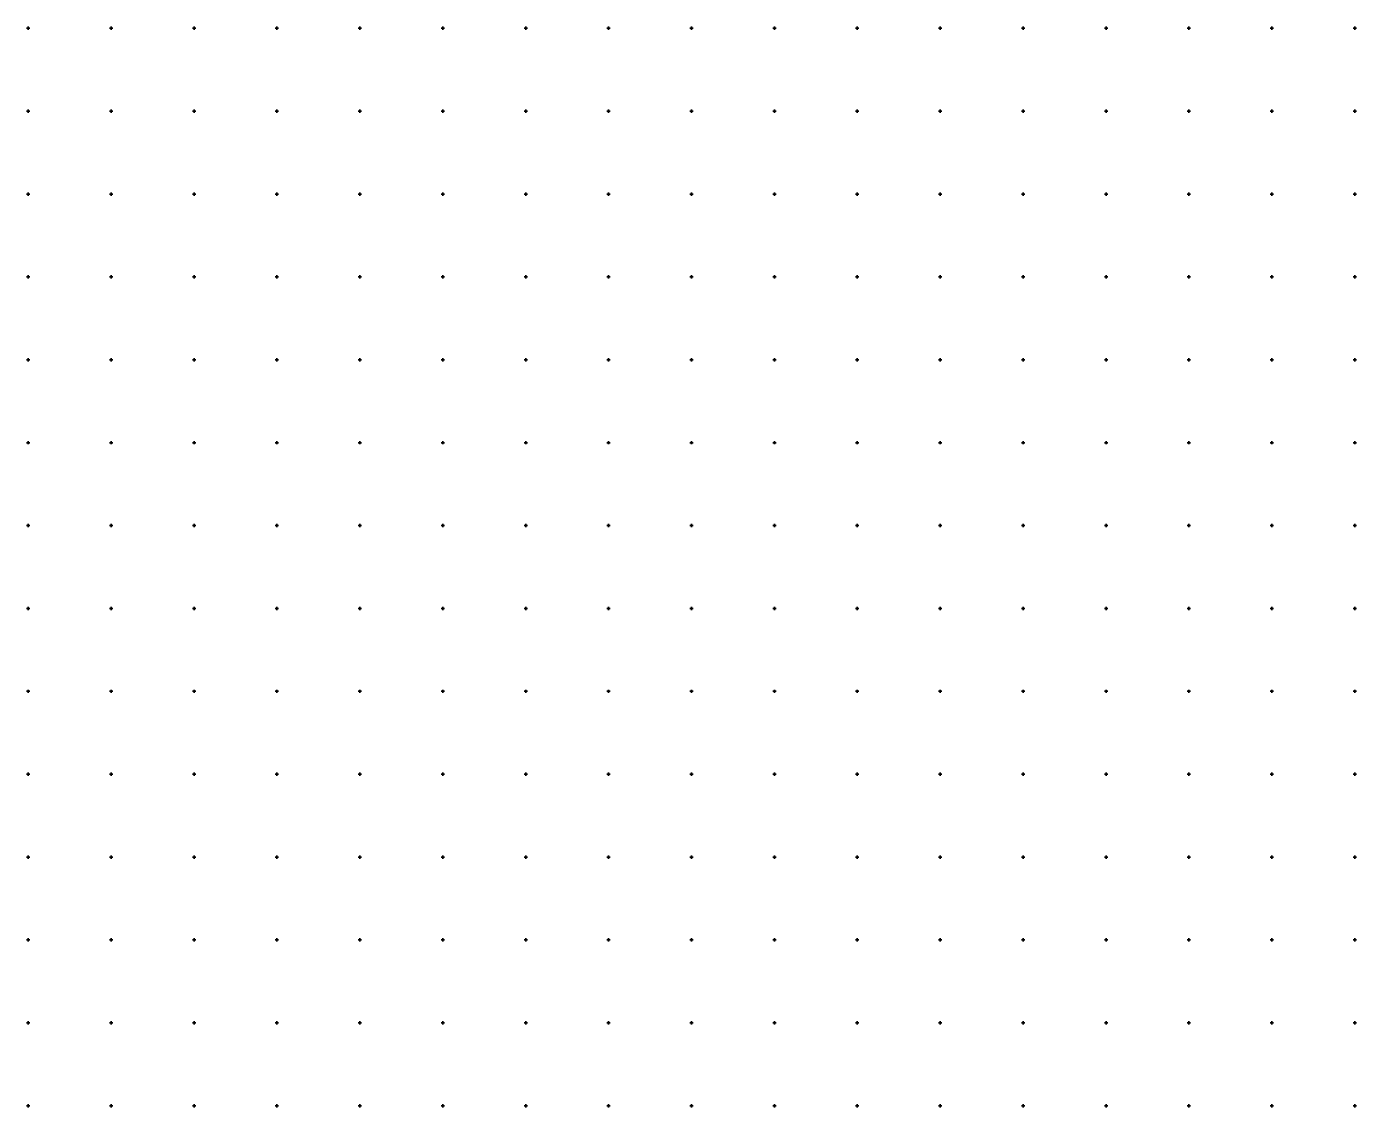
# Model space of a CAD drawing. Extents: x -711081 to -709338, y -1025122 to -1024092.
# Drawn here: x -709850.5 to -709449.5, y -1025100.5 to -1024774.5 of the extents above; entities that cross this region are included whole.
import ezdxf

# ---------------------------------------------------------------- set-up
doc = ezdxf.new("R2010")
doc.units = 0
doc.layers.add('Z_hektometricka_sit', color=7, linetype='Continuous')

msp = doc.modelspace()

# ---------------------------------------------------------------- linework, layer by layer
at = {"layer": 'Z_hektometricka_sit'}
for p, q in [((-709850.5, -1024775), (-709849.5, -1024775)), ((-709850, -1024774.5), (-709850, -1024775.5)), ((-709825.5, -1024775), (-709824.5, -1024775)), ((-709825, -1024774.5), (-709825, -1024775.5)), ((-709800.5, -1024775), (-709799.5, -1024775)), ((-709800, -1024774.5), (-709800, -1024775.5)), ((-709775.5, -1024775), (-709774.5, -1024775)), ((-709775, -1024774.5), (-709775, -1024775.5)), ((-709750.5, -1024775), (-709749.5, -1024775)), ((-709750, -1024774.5), (-709750, -1024775.5)), ((-709725.5, -1024775), (-709724.5, -1024775)), ((-709725, -1024774.5), (-709725, -1024775.5)), ((-709700.5, -1024775), (-709699.5, -1024775)), ((-709700, -1024774.5), (-709700, -1024775.5)), ((-709675.5, -1024775), (-709674.5, -1024775)), ((-709675, -1024774.5), (-709675, -1024775.5)), ((-709650.5, -1024775), (-709649.5, -1024775)), ((-709650, -1024774.5), (-709650, -1024775.5)), ((-709625.5, -1024775), (-709624.5, -1024775)), ((-709625, -1024774.5), (-709625, -1024775.5)), ((-709600.5, -1024775), (-709599.5, -1024775)), ((-709600, -1024774.5), (-709600, -1024775.5)), ((-709575.5, -1024775), (-709574.5, -1024775)), ((-709575, -1024774.5), (-709575, -1024775.5)), ((-709550.5, -1024775), (-709549.5, -1024775)), ((-709550, -1024774.5), (-709550, -1024775.5)), ((-709525.5, -1024775), (-709524.5, -1024775)), ((-709525, -1024774.5), (-709525, -1024775.5)), ((-709500.5, -1024775), (-709499.5, -1024775)), ((-709500, -1024774.5), (-709500, -1024775.5)), ((-709475.5, -1024775), (-709474.5, -1024775)), ((-709475, -1024774.5), (-709475, -1024775.5)), ((-709450.5, -1024775), (-709449.5, -1024775)), ((-709450, -1024774.5), (-709450, -1024775.5)), ((-709850, -1024799.5), (-709850, -1024800.5)), ((-709825, -1024799.5), (-709825, -1024800.5)), ((-709800, -1024799.5), (-709800, -1024800.5)), ((-709775, -1024799.5), (-709775, -1024800.5)), ((-709750, -1024799.5), (-709750, -1024800.5)), ((-709725, -1024799.5), (-709725, -1024800.5)), ((-709700, -1024799.5), (-709700, -1024800.5)), ((-709675, -1024799.5), (-709675, -1024800.5)), ((-709650, -1024799.5), (-709650, -1024800.5)), ((-709625, -1024799.5), (-709625, -1024800.5)), ((-709600, -1024799.5), (-709600, -1024800.5)), ((-709575, -1024799.5), (-709575, -1024800.5)), ((-709550, -1024799.5), (-709550, -1024800.5)), ((-709525, -1024799.5), (-709525, -1024800.5)), ((-709500, -1024799.5), (-709500, -1024800.5)), ((-709475, -1024799.5), (-709475, -1024800.5)), ((-709450, -1024799.5), (-709450, -1024800.5)), ((-709850.5, -1024800), (-709849.5, -1024800)), ((-709825.5, -1024800), (-709824.5, -1024800)), ((-709800.5, -1024800), (-709799.5, -1024800)), ((-709775.5, -1024800), (-709774.5, -1024800)), ((-709750.5, -1024800), (-709749.5, -1024800)), ((-709725.5, -1024800), (-709724.5, -1024800)), ((-709700.5, -1024800), (-709699.5, -1024800)), ((-709675.5, -1024800), (-709674.5, -1024800)), ((-709650.5, -1024800), (-709649.5, -1024800)), ((-709625.5, -1024800), (-709624.5, -1024800)), ((-709600.5, -1024800), (-709599.5, -1024800)), ((-709575.5, -1024800), (-709574.5, -1024800)), ((-709550.5, -1024800), (-709549.5, -1024800)), ((-709525.5, -1024800), (-709524.5, -1024800)), ((-709500.5, -1024800), (-709499.5, -1024800)), ((-709475.5, -1024800), (-709474.5, -1024800)), ((-709450.5, -1024800), (-709449.5, -1024800)), ((-709850.5, -1024825), (-709849.5, -1024825)), ((-709850, -1024824.5), (-709850, -1024825.5)), ((-709825.5, -1024825), (-709824.5, -1024825)), ((-709825, -1024824.5), (-709825, -1024825.5)), ((-709800.5, -1024825), (-709799.5, -1024825)), ((-709800, -1024824.5), (-709800, -1024825.5)), ((-709775.5, -1024825), (-709774.5, -1024825)), ((-709775, -1024824.5), (-709775, -1024825.5)), ((-709750.5, -1024825), (-709749.5, -1024825)), ((-709750, -1024824.5), (-709750, -1024825.5)), ((-709725.5, -1024825), (-709724.5, -1024825)), ((-709725, -1024824.5), (-709725, -1024825.5)), ((-709700.5, -1024825), (-709699.5, -1024825)), ((-709700, -1024824.5), (-709700, -1024825.5)), ((-709675.5, -1024825), (-709674.5, -1024825)), ((-709675, -1024824.5), (-709675, -1024825.5)), ((-709650.5, -1024825), (-709649.5, -1024825)), ((-709650, -1024824.5), (-709650, -1024825.5)), ((-709625.5, -1024825), (-709624.5, -1024825)), ((-709625, -1024824.5), (-709625, -1024825.5)), ((-709600.5, -1024825), (-709599.5, -1024825)), ((-709600, -1024824.5), (-709600, -1024825.5)), ((-709575.5, -1024825), (-709574.5, -1024825)), ((-709575, -1024824.5), (-709575, -1024825.5)), ((-709550.5, -1024825), (-709549.5, -1024825)), ((-709550, -1024824.5), (-709550, -1024825.5)), ((-709525.5, -1024825), (-709524.5, -1024825)), ((-709525, -1024824.5), (-709525, -1024825.5)), ((-709500.5, -1024825), (-709499.5, -1024825)), ((-709500, -1024824.5), (-709500, -1024825.5)), ((-709475.5, -1024825), (-709474.5, -1024825)), ((-709475, -1024824.5), (-709475, -1024825.5)), ((-709450.5, -1024825), (-709449.5, -1024825)), ((-709450, -1024824.5), (-709450, -1024825.5)), ((-709850.5, -1024850), (-709849.5, -1024850)), ((-709850, -1024849.5), (-709850, -1024850.5)), ((-709825.5, -1024850), (-709824.5, -1024850)), ((-709825, -1024849.5), (-709825, -1024850.5)), ((-709800.5, -1024850), (-709799.5, -1024850)), ((-709800, -1024849.5), (-709800, -1024850.5)), ((-709775.5, -1024850), (-709774.5, -1024850)), ((-709775, -1024849.5), (-709775, -1024850.5)), ((-709750.5, -1024850), (-709749.5, -1024850)), ((-709750, -1024849.5), (-709750, -1024850.5)), ((-709725.5, -1024850), (-709724.5, -1024850)), ((-709725, -1024849.5), (-709725, -1024850.5)), ((-709700.5, -1024850), (-709699.5, -1024850)), ((-709700, -1024849.5), (-709700, -1024850.5)), ((-709675.5, -1024850), (-709674.5, -1024850)), ((-709675, -1024849.5), (-709675, -1024850.5)), ((-709650.5, -1024850), (-709649.5, -1024850)), ((-709650, -1024849.5), (-709650, -1024850.5)), ((-709625.5, -1024850), (-709624.5, -1024850)), ((-709625, -1024849.5), (-709625, -1024850.5)), ((-709600.5, -1024850), (-709599.5, -1024850)), ((-709600, -1024849.5), (-709600, -1024850.5)), ((-709575.5, -1024850), (-709574.5, -1024850)), ((-709575, -1024849.5), (-709575, -1024850.5)), ((-709550.5, -1024850), (-709549.5, -1024850)), ((-709550, -1024849.5), (-709550, -1024850.5)), ((-709525.5, -1024850), (-709524.5, -1024850)), ((-709525, -1024849.5), (-709525, -1024850.5)), ((-709500.5, -1024850), (-709499.5, -1024850)), ((-709500, -1024849.5), (-709500, -1024850.5)), ((-709475.5, -1024850), (-709474.5, -1024850)), ((-709475, -1024849.5), (-709475, -1024850.5)), ((-709450.5, -1024850), (-709449.5, -1024850)), ((-709450, -1024849.5), (-709450, -1024850.5)), ((-709850.5, -1024875), (-709849.5, -1024875)), ((-709850, -1024874.5), (-709850, -1024875.5)), ((-709825.5, -1024875), (-709824.5, -1024875)), ((-709825, -1024874.5), (-709825, -1024875.5)), ((-709800.5, -1024875), (-709799.5, -1024875)), ((-709800, -1024874.5), (-709800, -1024875.5)), ((-709775.5, -1024875), (-709774.5, -1024875)), ((-709775, -1024874.5), (-709775, -1024875.5)), ((-709750.5, -1024875), (-709749.5, -1024875)), ((-709750, -1024874.5), (-709750, -1024875.5)), ((-709725.5, -1024875), (-709724.5, -1024875)), ((-709725, -1024874.5), (-709725, -1024875.5)), ((-709700.5, -1024875), (-709699.5, -1024875)), ((-709700, -1024874.5), (-709700, -1024875.5)), ((-709675.5, -1024875), (-709674.5, -1024875)), ((-709675, -1024874.5), (-709675, -1024875.5)), ((-709650.5, -1024875), (-709649.5, -1024875)), ((-709650, -1024874.5), (-709650, -1024875.5)), ((-709625.5, -1024875), (-709624.5, -1024875)), ((-709625, -1024874.5), (-709625, -1024875.5)), ((-709600.5, -1024875), (-709599.5, -1024875)), ((-709600, -1024874.5), (-709600, -1024875.5)), ((-709575.5, -1024875), (-709574.5, -1024875)), ((-709575, -1024874.5), (-709575, -1024875.5)), ((-709550.5, -1024875), (-709549.5, -1024875)), ((-709550, -1024874.5), (-709550, -1024875.5)), ((-709525.5, -1024875), (-709524.5, -1024875)), ((-709525, -1024874.5), (-709525, -1024875.5)), ((-709500.5, -1024875), (-709499.5, -1024875)), ((-709500, -1024874.5), (-709500, -1024875.5)), ((-709475.5, -1024875), (-709474.5, -1024875)), ((-709475, -1024874.5), (-709475, -1024875.5)), ((-709450.5, -1024875), (-709449.5, -1024875)), ((-709450, -1024874.5), (-709450, -1024875.5)), ((-709850, -1024899.5), (-709850, -1024900.5)), ((-709825, -1024899.5), (-709825, -1024900.5)), ((-709800, -1024899.5), (-709800, -1024900.5)), ((-709775, -1024899.5), (-709775, -1024900.5)), ((-709750, -1024899.5), (-709750, -1024900.5)), ((-709725, -1024899.5), (-709725, -1024900.5)), ((-709700, -1024899.5), (-709700, -1024900.5)), ((-709675, -1024899.5), (-709675, -1024900.5)), ((-709650, -1024899.5), (-709650, -1024900.5)), ((-709625, -1024899.5), (-709625, -1024900.5)), ((-709600, -1024899.5), (-709600, -1024900.5)), ((-709575, -1024899.5), (-709575, -1024900.5)), ((-709550, -1024899.5), (-709550, -1024900.5)), ((-709525, -1024899.5), (-709525, -1024900.5)), ((-709500, -1024899.5), (-709500, -1024900.5)), ((-709475, -1024899.5), (-709475, -1024900.5)), ((-709450, -1024899.5), (-709450, -1024900.5)), ((-709850.5, -1024900), (-709849.5, -1024900)), ((-709825.5, -1024900), (-709824.5, -1024900)), ((-709800.5, -1024900), (-709799.5, -1024900)), ((-709775.5, -1024900), (-709774.5, -1024900)), ((-709750.5, -1024900), (-709749.5, -1024900)), ((-709725.5, -1024900), (-709724.5, -1024900)), ((-709700.5, -1024900), (-709699.5, -1024900)), ((-709675.5, -1024900), (-709674.5, -1024900)), ((-709650.5, -1024900), (-709649.5, -1024900)), ((-709625.5, -1024900), (-709624.5, -1024900)), ((-709600.5, -1024900), (-709599.5, -1024900)), ((-709575.5, -1024900), (-709574.5, -1024900)), ((-709550.5, -1024900), (-709549.5, -1024900)), ((-709525.5, -1024900), (-709524.5, -1024900)), ((-709500.5, -1024900), (-709499.5, -1024900)), ((-709475.5, -1024900), (-709474.5, -1024900)), ((-709450.5, -1024900), (-709449.5, -1024900)), ((-709850.5, -1024925), (-709849.5, -1024925)), ((-709850, -1024924.5), (-709850, -1024925.5)), ((-709825.5, -1024925), (-709824.5, -1024925)), ((-709825, -1024924.5), (-709825, -1024925.5)), ((-709800.5, -1024925), (-709799.5, -1024925)), ((-709800, -1024924.5), (-709800, -1024925.5)), ((-709775.5, -1024925), (-709774.5, -1024925)), ((-709775, -1024924.5), (-709775, -1024925.5)), ((-709750.5, -1024925), (-709749.5, -1024925)), ((-709750, -1024924.5), (-709750, -1024925.5)), ((-709725.5, -1024925), (-709724.5, -1024925)), ((-709725, -1024924.5), (-709725, -1024925.5)), ((-709700.5, -1024925), (-709699.5, -1024925)), ((-709700, -1024924.5), (-709700, -1024925.5)), ((-709675.5, -1024925), (-709674.5, -1024925)), ((-709675, -1024924.5), (-709675, -1024925.5)), ((-709650.5, -1024925), (-709649.5, -1024925)), ((-709650, -1024924.5), (-709650, -1024925.5)), ((-709625.5, -1024925), (-709624.5, -1024925)), ((-709625, -1024924.5), (-709625, -1024925.5)), ((-709600.5, -1024925), (-709599.5, -1024925)), ((-709600, -1024924.5), (-709600, -1024925.5)), ((-709575.5, -1024925), (-709574.5, -1024925)), ((-709575, -1024924.5), (-709575, -1024925.5)), ((-709550.5, -1024925), (-709549.5, -1024925)), ((-709550, -1024924.5), (-709550, -1024925.5)), ((-709525.5, -1024925), (-709524.5, -1024925)), ((-709525, -1024924.5), (-709525, -1024925.5)), ((-709500.5, -1024925), (-709499.5, -1024925)), ((-709500, -1024924.5), (-709500, -1024925.5)), ((-709475.5, -1024925), (-709474.5, -1024925)), ((-709475, -1024924.5), (-709475, -1024925.5)), ((-709450.5, -1024925), (-709449.5, -1024925)), ((-709450, -1024924.5), (-709450, -1024925.5)), ((-709850.5, -1024950), (-709849.5, -1024950)), ((-709850, -1024949.5), (-709850, -1024950.5)), ((-709825.5, -1024950), (-709824.5, -1024950)), ((-709825, -1024949.5), (-709825, -1024950.5)), ((-709800.5, -1024950), (-709799.5, -1024950)), ((-709800, -1024949.5), (-709800, -1024950.5)), ((-709775.5, -1024950), (-709774.5, -1024950)), ((-709775, -1024949.5), (-709775, -1024950.5)), ((-709750.5, -1024950), (-709749.5, -1024950)), ((-709750, -1024949.5), (-709750, -1024950.5)), ((-709725.5, -1024950), (-709724.5, -1024950)), ((-709725, -1024949.5), (-709725, -1024950.5)), ((-709700.5, -1024950), (-709699.5, -1024950)), ((-709700, -1024949.5), (-709700, -1024950.5)), ((-709675.5, -1024950), (-709674.5, -1024950)), ((-709675, -1024949.5), (-709675, -1024950.5)), ((-709650.5, -1024950), (-709649.5, -1024950)), ((-709650, -1024949.5), (-709650, -1024950.5)), ((-709625.5, -1024950), (-709624.5, -1024950)), ((-709625, -1024949.5), (-709625, -1024950.5)), ((-709600.5, -1024950), (-709599.5, -1024950)), ((-709600, -1024949.5), (-709600, -1024950.5)), ((-709575.5, -1024950), (-709574.5, -1024950)), ((-709575, -1024949.5), (-709575, -1024950.5)), ((-709550.5, -1024950), (-709549.5, -1024950)), ((-709550, -1024949.5), (-709550, -1024950.5)), ((-709525.5, -1024950), (-709524.5, -1024950)), ((-709525, -1024949.5), (-709525, -1024950.5)), ((-709500.5, -1024950), (-709499.5, -1024950)), ((-709500, -1024949.5), (-709500, -1024950.5)), ((-709475.5, -1024950), (-709474.5, -1024950)), ((-709475, -1024949.5), (-709475, -1024950.5)), ((-709450.5, -1024950), (-709449.5, -1024950)), ((-709450, -1024949.5), (-709450, -1024950.5)), ((-709850.5, -1024975), (-709849.5, -1024975)), ((-709850, -1024974.5), (-709850, -1024975.5)), ((-709825.5, -1024975), (-709824.5, -1024975)), ((-709825, -1024974.5), (-709825, -1024975.5)), ((-709800.5, -1024975), (-709799.5, -1024975)), ((-709800, -1024974.5), (-709800, -1024975.5)), ((-709775.5, -1024975), (-709774.5, -1024975)), ((-709775, -1024974.5), (-709775, -1024975.5)), ((-709750.5, -1024975), (-709749.5, -1024975)), ((-709750, -1024974.5), (-709750, -1024975.5)), ((-709725.5, -1024975), (-709724.5, -1024975)), ((-709725, -1024974.5), (-709725, -1024975.5)), ((-709700.5, -1024975), (-709699.5, -1024975)), ((-709700, -1024974.5), (-709700, -1024975.5)), ((-709675.5, -1024975), (-709674.5, -1024975)), ((-709675, -1024974.5), (-709675, -1024975.5)), ((-709650.5, -1024975), (-709649.5, -1024975)), ((-709650, -1024974.5), (-709650, -1024975.5)), ((-709625.5, -1024975), (-709624.5, -1024975)), ((-709625, -1024974.5), (-709625, -1024975.5)), ((-709600.5, -1024975), (-709599.5, -1024975)), ((-709600, -1024974.5), (-709600, -1024975.5)), ((-709575.5, -1024975), (-709574.5, -1024975)), ((-709575, -1024974.5), (-709575, -1024975.5)), ((-709550.5, -1024975), (-709549.5, -1024975)), ((-709550, -1024974.5), (-709550, -1024975.5)), ((-709525.5, -1024975), (-709524.5, -1024975)), ((-709525, -1024974.5), (-709525, -1024975.5)), ((-709500.5, -1024975), (-709499.5, -1024975)), ((-709500, -1024974.5), (-709500, -1024975.5)), ((-709475.5, -1024975), (-709474.5, -1024975)), ((-709475, -1024974.5), (-709475, -1024975.5)), ((-709450.5, -1024975), (-709449.5, -1024975)), ((-709450, -1024974.5), (-709450, -1024975.5)), ((-709850.5, -1025000), (-709849.5, -1025000)), ((-709850, -1024999.5), (-709850, -1025000.5)), ((-709825.5, -1025000), (-709824.5, -1025000)), ((-709825, -1024999.5), (-709825, -1025000.5)), ((-709800.5, -1025000), (-709799.5, -1025000)), ((-709800, -1024999.5), (-709800, -1025000.5)), ((-709775.5, -1025000), (-709774.5, -1025000)), ((-709775, -1024999.5), (-709775, -1025000.5)), ((-709750.5, -1025000), (-709749.5, -1025000)), ((-709750, -1024999.5), (-709750, -1025000.5)), ((-709725.5, -1025000), (-709724.5, -1025000)), ((-709725, -1024999.5), (-709725, -1025000.5)), ((-709700.5, -1025000), (-709699.5, -1025000)), ((-709700, -1024999.5), (-709700, -1025000.5)), ((-709675.5, -1025000), (-709674.5, -1025000)), ((-709675, -1024999.5), (-709675, -1025000.5)), ((-709650.5, -1025000), (-709649.5, -1025000)), ((-709650, -1024999.5), (-709650, -1025000.5)), ((-709625.5, -1025000), (-709624.5, -1025000)), ((-709625, -1024999.5), (-709625, -1025000.5)), ((-709600.5, -1025000), (-709599.5, -1025000)), ((-709600, -1024999.5), (-709600, -1025000.5)), ((-709575.5, -1025000), (-709574.5, -1025000)), ((-709575, -1024999.5), (-709575, -1025000.5)), ((-709550.5, -1025000), (-709549.5, -1025000)), ((-709550, -1024999.5), (-709550, -1025000.5)), ((-709525.5, -1025000), (-709524.5, -1025000)), ((-709525, -1024999.5), (-709525, -1025000.5)), ((-709500.5, -1025000), (-709499.5, -1025000)), ((-709500, -1024999.5), (-709500, -1025000.5)), ((-709475.5, -1025000), (-709474.5, -1025000)), ((-709475, -1024999.5), (-709475, -1025000.5)), ((-709450.5, -1025000), (-709449.5, -1025000)), ((-709450, -1024999.5), (-709450, -1025000.5)), ((-709850.5, -1025025), (-709849.5, -1025025)), ((-709850, -1025024.5), (-709850, -1025025.5)), ((-709825.5, -1025025), (-709824.5, -1025025)), ((-709825, -1025024.5), (-709825, -1025025.5)), ((-709800.5, -1025025), (-709799.5, -1025025)), ((-709800, -1025024.5), (-709800, -1025025.5)), ((-709775.5, -1025025), (-709774.5, -1025025)), ((-709775, -1025024.5), (-709775, -1025025.5)), ((-709750.5, -1025025), (-709749.5, -1025025)), ((-709750, -1025024.5), (-709750, -1025025.5)), ((-709725.5, -1025025), (-709724.5, -1025025)), ((-709725, -1025024.5), (-709725, -1025025.5)), ((-709700.5, -1025025), (-709699.5, -1025025)), ((-709700, -1025024.5), (-709700, -1025025.5)), ((-709675.5, -1025025), (-709674.5, -1025025)), ((-709675, -1025024.5), (-709675, -1025025.5)), ((-709650.5, -1025025), (-709649.5, -1025025)), ((-709650, -1025024.5), (-709650, -1025025.5)), ((-709625.5, -1025025), (-709624.5, -1025025)), ((-709625, -1025024.5), (-709625, -1025025.5)), ((-709600.5, -1025025), (-709599.5, -1025025)), ((-709600, -1025024.5), (-709600, -1025025.5)), ((-709575.5, -1025025), (-709574.5, -1025025)), ((-709575, -1025024.5), (-709575, -1025025.5)), ((-709550.5, -1025025), (-709549.5, -1025025)), ((-709550, -1025024.5), (-709550, -1025025.5)), ((-709525.5, -1025025), (-709524.5, -1025025)), ((-709525, -1025024.5), (-709525, -1025025.5)), ((-709500.5, -1025025), (-709499.5, -1025025)), ((-709500, -1025024.5), (-709500, -1025025.5)), ((-709475.5, -1025025), (-709474.5, -1025025)), ((-709475, -1025024.5), (-709475, -1025025.5)), ((-709450.5, -1025025), (-709449.5, -1025025)), ((-709450, -1025024.5), (-709450, -1025025.5)), ((-709850.5, -1025050), (-709849.5, -1025050)), ((-709850, -1025049.5), (-709850, -1025050.5)), ((-709825.5, -1025050), (-709824.5, -1025050)), ((-709825, -1025049.5), (-709825, -1025050.5)), ((-709800.5, -1025050), (-709799.5, -1025050)), ((-709800, -1025049.5), (-709800, -1025050.5)), ((-709775.5, -1025050), (-709774.5, -1025050)), ((-709775, -1025049.5), (-709775, -1025050.5)), ((-709750.5, -1025050), (-709749.5, -1025050)), ((-709750, -1025049.5), (-709750, -1025050.5)), ((-709725.5, -1025050), (-709724.5, -1025050)), ((-709725, -1025049.5), (-709725, -1025050.5)), ((-709700.5, -1025050), (-709699.5, -1025050)), ((-709700, -1025049.5), (-709700, -1025050.5)), ((-709675.5, -1025050), (-709674.5, -1025050)), ((-709675, -1025049.5), (-709675, -1025050.5)), ((-709650.5, -1025050), (-709649.5, -1025050)), ((-709650, -1025049.5), (-709650, -1025050.5)), ((-709625.5, -1025050), (-709624.5, -1025050)), ((-709625, -1025049.5), (-709625, -1025050.5)), ((-709600.5, -1025050), (-709599.5, -1025050)), ((-709600, -1025049.5), (-709600, -1025050.5)), ((-709575.5, -1025050), (-709574.5, -1025050)), ((-709575, -1025049.5), (-709575, -1025050.5)), ((-709550.5, -1025050), (-709549.5, -1025050)), ((-709550, -1025049.5), (-709550, -1025050.5)), ((-709525.5, -1025050), (-709524.5, -1025050)), ((-709525, -1025049.5), (-709525, -1025050.5)), ((-709500.5, -1025050), (-709499.5, -1025050)), ((-709500, -1025049.5), (-709500, -1025050.5)), ((-709475.5, -1025050), (-709474.5, -1025050)), ((-709475, -1025049.5), (-709475, -1025050.5)), ((-709450.5, -1025050), (-709449.5, -1025050)), ((-709450, -1025049.5), (-709450, -1025050.5)), ((-709850.5, -1025075), (-709849.5, -1025075)), ((-709850, -1025074.5), (-709850, -1025075.5)), ((-709825.5, -1025075), (-709824.5, -1025075)), ((-709825, -1025074.5), (-709825, -1025075.5)), ((-709800.5, -1025075), (-709799.5, -1025075)), ((-709800, -1025074.5), (-709800, -1025075.5)), ((-709775.5, -1025075), (-709774.5, -1025075)), ((-709775, -1025074.5), (-709775, -1025075.5)), ((-709750.5, -1025075), (-709749.5, -1025075)), ((-709750, -1025074.5), (-709750, -1025075.5)), ((-709725.5, -1025075), (-709724.5, -1025075)), ((-709725, -1025074.5), (-709725, -1025075.5)), ((-709700.5, -1025075), (-709699.5, -1025075)), ((-709700, -1025074.5), (-709700, -1025075.5)), ((-709675.5, -1025075), (-709674.5, -1025075)), ((-709675, -1025074.5), (-709675, -1025075.5)), ((-709650.5, -1025075), (-709649.5, -1025075)), ((-709650, -1025074.5), (-709650, -1025075.5)), ((-709625.5, -1025075), (-709624.5, -1025075)), ((-709625, -1025074.5), (-709625, -1025075.5)), ((-709600.5, -1025075), (-709599.5, -1025075)), ((-709600, -1025074.5), (-709600, -1025075.5)), ((-709575.5, -1025075), (-709574.5, -1025075)), ((-709575, -1025074.5), (-709575, -1025075.5)), ((-709550.5, -1025075), (-709549.5, -1025075)), ((-709550, -1025074.5), (-709550, -1025075.5)), ((-709525.5, -1025075), (-709524.5, -1025075)), ((-709525, -1025074.5), (-709525, -1025075.5)), ((-709500.5, -1025075), (-709499.5, -1025075)), ((-709500, -1025074.5), (-709500, -1025075.5)), ((-709475.5, -1025075), (-709474.5, -1025075)), ((-709475, -1025074.5), (-709475, -1025075.5)), ((-709450.5, -1025075), (-709449.5, -1025075)), ((-709450, -1025074.5), (-709450, -1025075.5)), ((-709850.5, -1025100), (-709849.5, -1025100)), ((-709850, -1025099.5), (-709850, -1025100.5)), ((-709825.5, -1025100), (-709824.5, -1025100)), ((-709825, -1025099.5), (-709825, -1025100.5)), ((-709800.5, -1025100), (-709799.5, -1025100)), ((-709800, -1025099.5), (-709800, -1025100.5)), ((-709775.5, -1025100), (-709774.5, -1025100)), ((-709775, -1025099.5), (-709775, -1025100.5)), ((-709750.5, -1025100), (-709749.5, -1025100)), ((-709750, -1025099.5), (-709750, -1025100.5)), ((-709725.5, -1025100), (-709724.5, -1025100)), ((-709725, -1025099.5), (-709725, -1025100.5)), ((-709700.5, -1025100), (-709699.5, -1025100)), ((-709700, -1025099.5), (-709700, -1025100.5)), ((-709675.5, -1025100), (-709674.5, -1025100)), ((-709675, -1025099.5), (-709675, -1025100.5)), ((-709650.5, -1025100), (-709649.5, -1025100)), ((-709650, -1025099.5), (-709650, -1025100.5)), ((-709625.5, -1025100), (-709624.5, -1025100)), ((-709625, -1025099.5), (-709625, -1025100.5)), ((-709600.5, -1025100), (-709599.5, -1025100)), ((-709600, -1025099.5), (-709600, -1025100.5)), ((-709575.5, -1025100), (-709574.5, -1025100)), ((-709575, -1025099.5), (-709575, -1025100.5)), ((-709550.5, -1025100), (-709549.5, -1025100)), ((-709550, -1025099.5), (-709550, -1025100.5)), ((-709525.5, -1025100), (-709524.5, -1025100)), ((-709525, -1025099.5), (-709525, -1025100.5)), ((-709500.5, -1025100), (-709499.5, -1025100)), ((-709500, -1025099.5), (-709500, -1025100.5)), ((-709475.5, -1025100), (-709474.5, -1025100)), ((-709475, -1025099.5), (-709475, -1025100.5)), ((-709450.5, -1025100), (-709449.5, -1025100)), ((-709450, -1025099.5), (-709450, -1025100.5))]:
    msp.add_line(p, q, dxfattribs=at)

doc.saveas('drawing.dxf')
